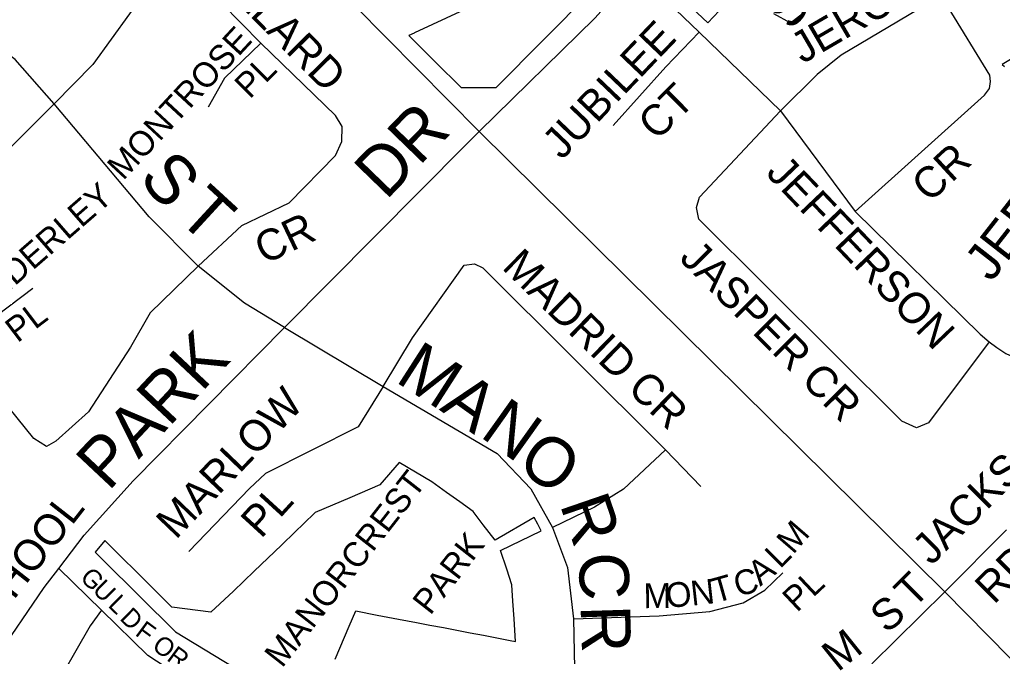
# Model space of a CAD drawing. Extents: x 586326 to 623965, y 4819854 to 4857850.
# Drawn here: x 601319 to 602113, y 4843256 to 4843771 of the extents above; entities that cross this region are included whole.
import ezdxf

# ---------------------------------------------------------------- set-up
doc = ezdxf.new("R2010")
doc.units = 0
for name, color, linetype in [('Major Rds and Hwys', 7, 'Continuous'), ('Minor Rd Lbls', 7, 'Continuous'), ('Minor Rds', 7, 'Continuous'), ('Park Lbls', 7, 'Continuous'), ('Park Outlines', 7, 'Continuous'), ('Private Rd Lbls', 7, 'Continuous'), ('Private Rds', 7, 'Continuous'), ('Proposed Secondary Rds', 7, 'Continuous'), ('School Syms_Lbls', 7, 'Continuous'), ('Secondary Rds Lbls', 7, 'Continuous')]:
    doc.layers.add(name, color=color, linetype=linetype)

msp = doc.modelspace()

# ---------------------------------------------------------------- linework, layer by layer
at = {"layer": 'Major Rds and Hwys'}
for points in [[(601690.52, 4843680.29), (601590.43, 4843781.54)], [(602066.72, 4843308.46), (601690.52, 4843680.29)], [(602258.55, 4843113.55), (602066.72, 4843308.46)]]:
    msp.add_lwpolyline(points, dxfattribs=at)
at = {"layer": 'Minor Rds'}
for points in [[(601514.05, 4843751.87), (601450.47, 4843816.72), (601444.43, 4843818.94), (601437.52, 4843816.58), (601378.31, 4843734.38), (601347.16, 4843702.6)], [(601817.64, 4843809.41), (601868.37, 4843760.57)], [(601994.38, 4843615.81), (602098.92, 4843709.74), (602102.88, 4843715.09), (602103.79, 4843720.81), (602103.3, 4843725.86), (602069.49, 4843780.91), (602065.91, 4843783.71), (602061.74, 4843785.19), (602057.01, 4843785.11), (602052.5, 4843783.31), (601982.94, 4843742.01), (601963.75, 4843726.55), (601933.98, 4843697.19)], [(601868.37, 4843760.57), (601841.4, 4843732.54), (601798.8, 4843685.32)], [(601868.37, 4843760.57), (601933.98, 4843697.19)], [(601347.16, 4843702.6), (601315.72, 4843738.44), (601291.04, 4843756.6)], [(601463.51, 4843571.62), (601498.84, 4843604.32), (601536.94, 4843622.8), (601574.45, 4843660.95), (601579.54, 4843672.4), (601579.76, 4843684.34), (601574.45, 4843693.38), (601514.05, 4843751.87)], [(601514.05, 4843751.87), (601484.81, 4843723.58), (601471.46, 4843700.05)], [(601271.01, 4843506), (601219.81, 4843567.97), (601222.93, 4843578.43), (601347.16, 4843702.6)], [(601463.51, 4843571.62), (601423.83, 4843611.46), (601347.16, 4843702.6)], [(602102.78, 4843510.27), (602053.51, 4843444.79), (602043.84, 4843440.78), (602032.21, 4843446.38), (601868.18, 4843609.45), (601866.27, 4843618.99), (601868.5, 4843627.26), (601933.98, 4843697.19)], [(601933.98, 4843697.19), (601994.38, 4843615.81)], [(601994.38, 4843615.81), (602095.41, 4843516.46), (602102.78, 4843510.27)], [(601463.51, 4843571.62), (601424.8, 4843533.92), (601408.73, 4843506.03), (601374.97, 4843453.89), (601348.43, 4843430.16), (601341.01, 4843425.85), (601330.63, 4843432.39), (601271.01, 4843506)], [(601533.13, 4843522.03), (601501.02, 4843541.74), (601463.51, 4843571.62)], [(601612.92, 4843474.35), (601636.67, 4843513.54), (601678.4, 4843572.3), (601686.66, 4843573.46), (601693.52, 4843570.14), (601841.01, 4843423.2)], [(601271.01, 4843506), (601300.82, 4843531.97), (601329.97, 4843553.85)], [(601533.13, 4843522.03), (601612.92, 4843474.35)], [(602102.78, 4843510.27), (602108.75, 4843505.77), (602116.13, 4843501.05), (602126.25, 4843496.33), (602138.76, 4843491.49), (602152.52, 4843488.41), (602177.17, 4843486.11)], [(601612.92, 4843474.35), (601592.89, 4843441.61), (601517.98, 4843403.86), (601504.88, 4843391.96), (601456.08, 4843340.87)], [(601612.92, 4843474.35), (601705.18, 4843420.12), (601732.33, 4843391.53), (601749.83, 4843360.33)], [(601841.01, 4843423.2), (601807.07, 4843391.35), (601783.65, 4843376.81), (601749.83, 4843360.33)], [(601841.01, 4843423.2), (601869.64, 4843393.49)], [(601749.83, 4843360.33), (601762.01, 4843328.12), (601766.77, 4843286.48)], [(602066.72, 4843308.46), (602116.77, 4843358.32)], [(601766.77, 4843286.48), (601836.07, 4843289.02), (601877.08, 4843292.52), (601903.78, 4843299.51), (601921.27, 4843309.68), (601935.89, 4843323.67)], [(602066.72, 4843308.46), (602007.73, 4843250.24)], [(601766.77, 4843286.48), (601768.68, 4843193.34)]]:
    msp.add_lwpolyline(points, dxfattribs=at)
at = {"layer": 'Park Outlines'}
for points in [[(601678.3, 4843778.58), (601638.37, 4843760.08), (601638.08, 4843759.95), (601633.65, 4843757.9), (601655.26, 4843736.41), (601675.97, 4843715.82), (601704.16, 4843715.92), (601780.82, 4843793.11)], [(601845.66, 4843796.1), (601875.22, 4843768.25), (601898.21, 4843792.65)], [(601928.35, 4843775.76), (601942.05, 4843768.08), (601959.09, 4843781.37)], [(602142.21, 4843752.04), (602113.19, 4843734.41), (602115.05, 4843732.87)], [(601574.19, 4843254.02), (601585.59, 4843280.48), (601590.94, 4843292.88), (601608.1, 4843289.6), (601625.28, 4843286.33), (601640.01, 4843283.52), (601650.82, 4843281.45), (601661.64, 4843279.39), (601672.45, 4843277.33), (601683.27, 4843275.26), (601694.08, 4843273.2), (601704.89, 4843271.14), (601715.71, 4843269.08), (601719.9, 4843268.28), (601718.76, 4843286.53), (601717.86, 4843300.81), (601717.03, 4843314.07), (601712.84, 4843326.68), (601707.8, 4843341.8), (601740.76, 4843357.63), (601738.01, 4843363.07), (601735.05, 4843368.39), (601703.46, 4843349.98), (601693.77, 4843362.62), (601685.68, 4843373.16), (601674.9, 4843380.95), (601664.23, 4843388.65), (601652.19, 4843397.35), (601639.08, 4843405.11), (601625.96, 4843412.87), (601610.23, 4843394.7), (601586.06, 4843384.37), (601572.05, 4843378.39), (601558.04, 4843372.4), (601548.6, 4843363.31), (601541.79, 4843356.75), (601530.81, 4843346.18), (601519.83, 4843335.61), (601508.86, 4843325.04), (601491.96, 4843308.77), (601473.68, 4843291.96), (601442.15, 4843296.05), (601420.59, 4843317.47), (601394.6, 4843343.3), (601388.1, 4843349.77), (601380.27, 4843340.37), (601386.78, 4843333.9), (601445.1, 4843275.92), (601515.81, 4843233.08)]]:
    msp.add_lwpolyline(points, dxfattribs=at)
at = {"layer": 'Private Rds'}
for points in [[(601385.4, 4843293.45), (601350.98, 4843327.27)], [(601385.4, 4843293.45), (601376.18, 4843280.83), (601342.44, 4843222.17), (601346.11, 4843214.46)], [(601471.05, 4843163.08), (601480.71, 4843210.2), (601478.78, 4843220.24), (601422.92, 4843257), (601385.4, 4843293.45)]]:
    msp.add_lwpolyline(points, dxfattribs=at)
at = {"layer": 'Proposed Secondary Rds'}
for points in [[(601690.52, 4843680.29), (601783.94, 4843771.89), (601817.64, 4843809.41)], [(601533.13, 4843522.03), (601679.58, 4843669.28), (601690.52, 4843680.29)], [(601350.98, 4843327.27), (601371.48, 4843354.16), (601411.06, 4843398.06), (601533.13, 4843522.03)], [(601267.18, 4843200.94), (601278.62, 4843219.53), (601299.15, 4843253.56), (601339.06, 4843311.84), (601350.98, 4843327.27)]]:
    msp.add_lwpolyline(points, dxfattribs=at)

# ---------------------------------------------------------------- texts
at = {"layer": 'Minor Rd Lbls'}
for s, height, rotation, p in [('MALLARD', 25.002, 314.56266, (601456.47, 4843823.1)), ('JEROME', 25.002, 30.25646, (601951.93, 4843734.69)), ('JUBILEE', 25.002, 46.30385, (601757.4, 4843656.77)), ('MONTROSE', 19.998, 47.12111, (601402.95, 4843640.18)), ('PL', 19.998, 45.00002, (601505.15, 4843706.09)), ('CT', 25.002, 44.83585, (601834.32, 4843672.2)), ('CR', 25.002, 42.61408, (602054.43, 4843622.13)), ('S', 40, 311.40876, (601414.47, 4843642.1)), ('JEFFERSON', 25.002, 313.6553, (601921.47, 4843646.1)), ('MANDERLEY', 19.998, 41.05483, (601270.47, 4843516.1)), ('T', 39.98, 317.40876, (601445.47, 4843610.1)), ('CR', 25.002, 25.45904, (601516.95, 4843572.63)), ('MADRID CR', 25.002, 315.80847, (601708.19, 4843569.87)), ('JASPER CR', 25.002, 314.8248, (601851.47, 4843577.1)), ('PL', 19.998, 37.23485, (601317.47, 4843509.1)), ('M', 40, 327.31946, (601621.74, 4843478.72)), ('MARLOW ', 25.002, 46.14578, (601445.42, 4843349.96)), ('A', 40, 324.52469, (601657.74, 4843455.72)), ('N', 40, 324.52469, (601690.13, 4843434.38)), ('JACKSON', 25.002, 45.00002, (602056, 4843329.07)), ('O', 40, 324.52469, (601719.47, 4843409.1)), ('PL', 25.002, 47.57951, (601514.3, 4843350.66)), ('R', 40, 288.97042, (601755.47, 4843379.1)), ('M', 20, 49.18885, (601944.3, 4843337.97)), ('L', 20, 45.20904, (601933.75, 4843326.43)), ('RD', 25.002, 45.00002, (602106.45, 4843297.49)), ('C', 40, 273.36648, (601770.47, 4843339.1)), ('A', 20, 38.34324, (601917.7, 4843312.42)), ('C', 20, 15.70866, (601899.47, 4843304.1)), ('T', 25, 45.00002, (602041.47, 4843294.1)), ('M', 20, 0.79574, (601823.47, 4843295.1)), ('O', 20, 6.34021, (601842.47, 4843295.1)), ('N', 20, 6.34021, (601862.47, 4843297.1)), ('T', 20, 15.70866, (601881.47, 4843299.1)), ('PL', 19.998, 43.20229, (601947.34, 4843291.13)), ('S', 25, 38.65983, (602019.47, 4843274.1)), ('R', 40, 271.81257, (601772.47, 4843297.1)), ('M', 25, 38.65983, (601980.47, 4843243.1))]:
    msp.add_text(s, height=height, rotation=rotation, dxfattribs=at).set_placement(p)
at = {"layer": 'Park Lbls'}
for s, p in [('MANORCREST', (601531.34, 4843246.19)), ('PARK', (601651.03, 4843288.76))]:
    msp.add_text(s, height=19.992, rotation=52.00002, dxfattribs=at).set_placement(p)
at = {"layer": 'Private Rd Lbls'}
for s, rotation, p in [('G', 315.78484, (601367.22, 4843318.84)), ('U', 315.78484, (601377.37, 4843308.91)), ('L', 315.78484, (601389.94, 4843296.88)), ('D', 315.78484, (601399.43, 4843286.23)), ('F', 323.65256, (601411.8, 4843273.77)), ('O', 323.65256, (601425.32, 4843262.6)), ('R', 323.65256, (601437.28, 4843253.5))]:
    msp.add_text(s, height=15, rotation=rotation, dxfattribs=at).set_placement(p)
at = {"layer": 'School Syms_Lbls'}
for s, height, p in [('SEPARATE SCHOOL', 30, (601943.17, 4843761.2)), ('JEFFERSON', 30, (602104.28, 4843557.96)), ('SCHOOL', 25, (601285.88, 4843264.7))]:
    msp.add_text(s, height=height, rotation=52.00002, dxfattribs=at).set_placement(p)
at = {"layer": 'Secondary Rds Lbls'}
for s, rotation, p in [('DR', 45.90366, (601615.13, 4843624.15)), ('PARK', 46.81832, (601390.94, 4843388.99))]:
    msp.add_text(s, height=40.002, rotation=rotation, dxfattribs=at).set_placement(p)

doc.saveas('drawing.dxf')
